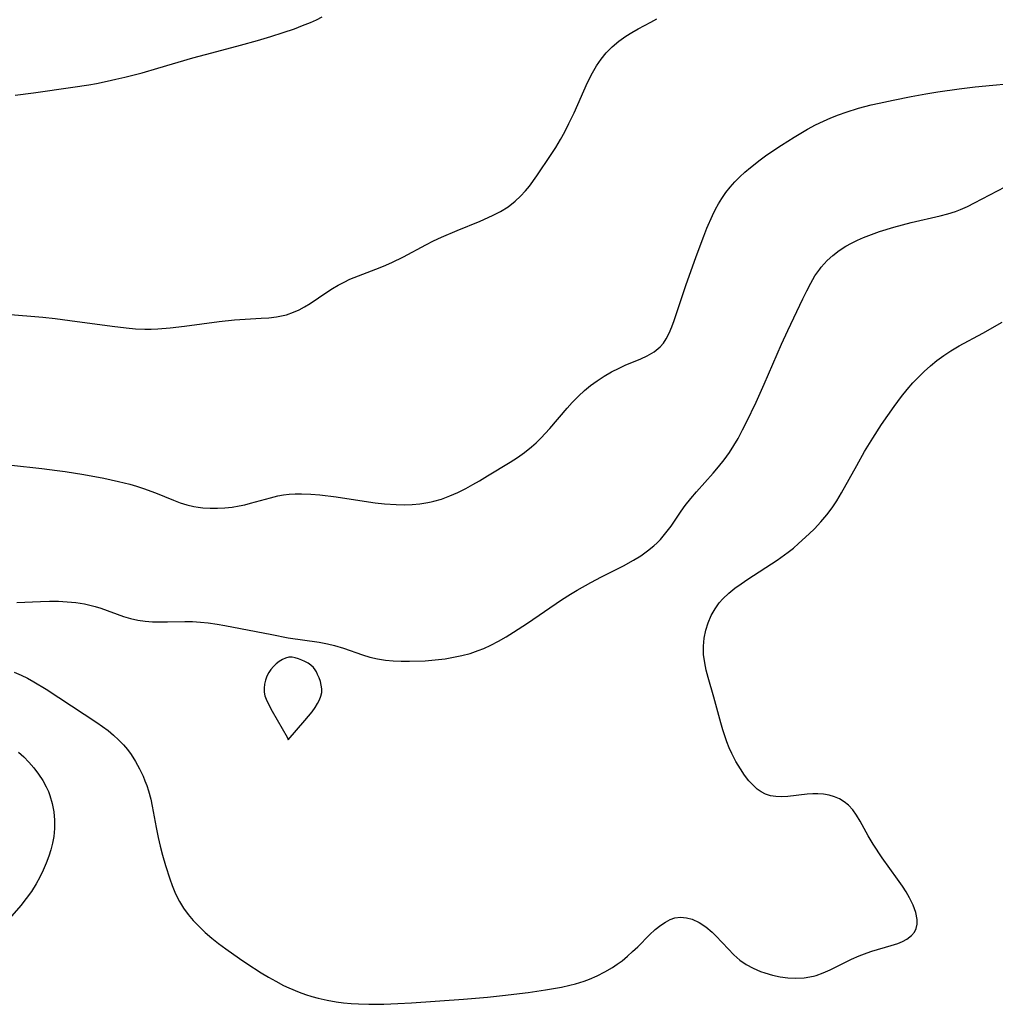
# Model space of a CAD drawing. Header units: inches. Extents: x 1073367 to 1082519, y 1569854 to 1574957.
# Tile 544 of 565: x 1080722 to 1080926, y 1573609 to 1573814. Entities that reach past the tile are written whole.
import ezdxf

# ---------------------------------------------------------------- set-up
doc = ezdxf.new("R2010")
doc.units = ezdxf.units.IN
doc.header["$MEASUREMENT"] = 0
doc.layers.add('CGG_CurvaNivelLidar_v1', color=7, linetype='Continuous', lineweight=30, true_color=0x008008)

msp = doc.modelspace()

# ---------------------------------------------------------------- linework, layer by layer
at = {"layer": 'CGG_CurvaNivelLidar_v1'}
for points in [[(1080719.7122, 1573752.7353, 79.5), (1080727.252, 1573752.1137, 79.5), (1080729.8225, 1573751.8568, 79.5), (1080732.942, 1573751.4701, 79.5), (1080741.7286, 1573750.2502, 79.5), (1080744.6666, 1573749.8852, 79.5), (1080746.5986, 1573749.7118, 79.5), (1080748.5313, 1573749.6242, 79.5), (1080749.8863, 1573749.6285, 79.5), (1080751.2414, 1573749.6829, 79.5), (1080753.8607, 1573749.905, 79.5), (1080756.8349, 1573750.2709, 79.5), (1080764.0914, 1573751.2482, 79.5), (1080767.2429, 1573751.5833, 79.5), (1080769.4963, 1573751.7485, 79.5), (1080772.8039, 1573751.9055, 79.5), (1080774.4306, 1573752.0198, 79.5), (1080776.0313, 1573752.214, 79.5), (1080777.0706, 1573752.4077, 79.5), (1080778.0916, 1573752.6636, 79.5), (1080779.5789, 1573753.1745, 79.5), (1080780.7551, 1573753.7017, 79.5), (1080781.8961, 1573754.3129, 79.5), (1080783.062, 1573755.0279, 79.5), (1080786.5269, 1573757.3421, 79.5), (1080787.7167, 1573758.0926, 79.5), (1080788.9318, 1573758.8078, 79.5), (1080790.1243, 1573759.4492, 79.5), (1080791.344, 1573760.0397, 79.5), (1080793.1153, 1573760.788, 79.5), (1080796.735, 1573762.1576, 79.5), (1080798.3405, 1573762.7953, 79.5), (1080800.1161, 1573763.5675, 79.5), (1080802.5557, 1573764.7637, 79.5), (1080807.1904, 1573767.2199, 79.5), (1080808.8153, 1573768.0428, 79.5), (1080810.4917, 1573768.8369, 79.5), (1080813.7039, 1573770.225, 79.5), (1080818.5548, 1573772.1994, 79.5), (1080821.1446, 1573773.3497, 79.5), (1080822.7722, 1573774.1998, 79.5), (1080824.349, 1573775.1904, 79.5), (1080825.8192, 1573776.3182, 79.5), (1080826.9475, 1573777.3655, 79.5), (1080827.9968, 1573778.5002, 79.5), (1080828.8221, 1573779.5073, 79.5), (1080830.3698, 1573781.628, 79.5), (1080833.3773, 1573786.0884, 79.5), (1080834.3251, 1573787.5736, 79.5), (1080835.2877, 1573789.1934, 79.5), (1080836.2016, 1573790.8465, 79.5), (1080837.0699, 1573792.527, 79.5), (1080838.1343, 1573794.7628, 79.5), (1080840.9429, 1573801.1394, 79.5), (1080841.9517, 1573803.1466, 79.5), (1080842.812, 1573804.6074, 79.5), (1080843.7653, 1573805.9933, 79.5), (1080844.8223, 1573807.2882, 79.5), (1080846.0955, 1573808.5721, 79.5), (1080847.4822, 1573809.7382, 79.5), (1080848.9623, 1573810.7933, 79.5), (1080850.1883, 1573811.5512, 79.5), (1080851.4886, 1573812.2761, 79.5), (1080854.1248, 1573813.6677, 79.5), (1080855.4228, 1573814.3937, 79.5)], [(1080721.5269, 1573798.4756, 80), (1080725.3487, 1573798.938, 80), (1080733.5616, 1573800.1261, 80), (1080736.8919, 1573800.6533, 80), (1080738.4451, 1573800.9294, 80), (1080740.6894, 1573801.37, 80), (1080742.5342, 1573801.7713, 80), (1080744.3717, 1573802.2022, 80), (1080748.0267, 1573803.1414, 80), (1080751.2944, 1573804.0736, 80), (1080758.6, 1573806.2478, 80), (1080762.5427, 1573807.32, 80), (1080768.5249, 1573808.885, 80), (1080772.0701, 1573809.8853, 80), (1080774.8815, 1573810.7174, 80), (1080777.4326, 1573811.5197, 80), (1080779.7963, 1573812.3288, 80), (1080781.4929, 1573812.9672, 80), (1080783.1644, 1573813.6568, 80), (1080784.3854, 1573814.2067, 80), (1080785.5865, 1573814.7917, 80)], [(1080720.7122, 1573721.2624, 79), (1080727.0701, 1573720.5772, 79), (1080730.2335, 1573720.1818, 79), (1080731.961, 1573719.9344, 79), (1080735.8179, 1573719.3168, 79), (1080740.028, 1573718.5462, 79), (1080743.0849, 1573717.8711, 79), (1080745.4143, 1573717.2715, 79), (1080746.8489, 1573716.856, 79), (1080748.2668, 1573716.4016, 79), (1080750.8217, 1573715.4555, 79), (1080754.5225, 1573713.9371, 79), (1080755.932, 1573713.4257, 79), (1080757.3587, 1573712.9894, 79), (1080758.7587, 1573712.6591, 79), (1080759.7139, 1573712.4948, 79), (1080760.6759, 1573712.377, 79), (1080762.1936, 1573712.2798, 79), (1080763.718, 1573712.2776, 79), (1080765.2433, 1573712.3604, 79), (1080766.7642, 1573712.5229, 79), (1080768.2699, 1573712.7654, 79), (1080769.443, 1573713.0173, 79), (1080770.6041, 1573713.31, 79), (1080774.772, 1573714.4725, 79), (1080776.2909, 1573714.83, 79), (1080777.4644, 1573715.0433, 79), (1080778.6481, 1573715.1959, 79), (1080779.9635, 1573715.2897, 79), (1080781.2869, 1573715.3114, 79), (1080783.1938, 1573715.2354, 79), (1080785.1096, 1573715.0659, 79), (1080788.5159, 1573714.6332, 79), (1080795.2002, 1573713.5809, 79), (1080796.5932, 1573713.3862, 79), (1080798.6011, 1573713.162, 79), (1080800.9977, 1573713.0212, 79), (1080802.6604, 1573713.0071, 79), (1080804.3159, 1573713.0664, 79), (1080805.9591, 1573713.2089, 79), (1080807.584, 1573713.4501, 79), (1080808.3311, 1573713.6014, 79), (1080808.8475, 1573713.7225, 79), (1080810.48, 1573714.1946, 79), (1080812.2004, 1573714.8363, 79), (1080813.8872, 1573715.5857, 79), (1080815.5473, 1573716.4139, 79), (1080816.9953, 1573717.1953, 79), (1080818.424, 1573718.0162, 79), (1080820.0511, 1573719.0045, 79), (1080824.7819, 1573721.8956, 79), (1080826.3077, 1573722.8741, 79), (1080827.7849, 1573723.9152, 79), (1080829.2158, 1573725.0716, 79), (1080830.1938, 1573725.9551, 79), (1080831.1757, 1573726.9121, 79), (1080833.0567, 1573728.9225, 79), (1080836.7103, 1573733.1833, 79), (1080837.7328, 1573734.3109, 79), (1080839.087, 1573735.693, 79), (1080840.3144, 1573736.8232, 79), (1080841.5938, 1573737.8844, 79), (1080842.9252, 1573738.8684, 79), (1080844.4212, 1573739.8365, 79), (1080845.9619, 1573740.715, 79), (1080847.5304, 1573741.5131, 79), (1080848.8039, 1573742.1003, 79), (1080852.0602, 1573743.4714, 79), (1080853.391, 1573744.0923, 79), (1080854.8431, 1573744.9318, 79), (1080856.1044, 1573745.9543, 79), (1080856.7767, 1573746.7265, 79), (1080857.3578, 1573747.5877, 79), (1080857.9916, 1573748.7954, 79), (1080858.5361, 1573750.0953, 79), (1080859.0255, 1573751.4633, 79), (1080861.4339, 1573758.7174, 79), (1080863.594, 1573764.7785, 79), (1080865.1826, 1573769.0541, 79), (1080865.8501, 1573770.7462, 79), (1080866.9907, 1573773.3566, 79), (1080867.6361, 1573774.6511, 79), (1080868.285, 1573775.8103, 79), (1080868.9881, 1573776.9342, 79), (1080869.823, 1573778.1271, 79), (1080870.7201, 1573779.2731, 79), (1080871.6786, 1573780.3689, 79), (1080872.7089, 1573781.4221, 79), (1080873.7924, 1573782.4271, 79), (1080874.9199, 1573783.3907, 79), (1080876.9835, 1573784.9947, 79), (1080878.389, 1573786.0019, 79), (1080881.4378, 1573788.0483, 79), (1080884.0806, 1573789.715, 79), (1080886.8463, 1573791.3447, 79), (1080888.536, 1573792.2586, 79), (1080890.1793, 1573793.0666, 79), (1080891.7203, 1573793.7383, 79), (1080893.2879, 1573794.3493, 79), (1080894.877, 1573794.909, 79), (1080897.4837, 1573795.7196, 79), (1080900.1349, 1573796.4263, 79), (1080901.7906, 1573796.8185, 79), (1080904.7383, 1573797.4543, 79), (1080908.491, 1573798.213, 79), (1080911.5153, 1573798.7484, 79), (1080914.0308, 1573799.1448, 79), (1080918.4826, 1573799.772, 79), (1080921.8503, 1573800.1896, 79), (1080925.4998, 1573800.5754, 79), (1080928.4947, 1573800.8315, 79)], [(1080721.8788, 1573692.5901, 78.5), (1080726.8007, 1573692.8308, 78.5), (1080728.6537, 1573692.8827, 78.5), (1080730.5117, 1573692.8656, 78.5), (1080732.3581, 1573692.7731, 78.5), (1080734.186, 1573692.596, 78.5), (1080735.9869, 1573692.319, 78.5), (1080738.1681, 1573691.8024, 78.5), (1080739.3944, 1573691.4135, 78.5), (1080744.1105, 1573689.718, 78.5), (1080745.603, 1573689.2903, 78.5), (1080747.1202, 1573688.9534, 78.5), (1080748.6577, 1573688.717, 78.5), (1080750.1814, 1573688.5888, 78.5), (1080751.7166, 1573688.5407, 78.5), (1080753.2592, 1573688.5459, 78.5), (1080756.924, 1573688.6317, 78.5), (1080758.514, 1573688.6167, 78.5), (1080760.1513, 1573688.5177, 78.5), (1080761.7918, 1573688.3444, 78.5), (1080763.6345, 1573688.0852, 78.5), (1080765.2611, 1573687.8167, 78.5), (1080768.52, 1573687.2143, 78.5), (1080775.0825, 1573685.8977, 78.5), (1080778.5044, 1573685.256, 78.5), (1080784.9257, 1573684.325, 78.5), (1080786.6863, 1573683.9995, 78.5), (1080788.1729, 1573683.641, 78.5), (1080790.0098, 1573683.088, 78.5), (1080793.9964, 1573681.6592, 78.5), (1080795.5063, 1573681.1892, 78.5), (1080797.1158, 1573680.8236, 78.5), (1080798.7624, 1573680.5722, 78.5), (1080800.386, 1573680.4179, 78.5), (1080802.0286, 1573680.3397, 78.5), (1080803.8159, 1573680.3303, 78.5), (1080807.0607, 1573680.4559, 78.5), (1080809.8704, 1573680.7006, 78.5), (1080811.2268, 1573680.8764, 78.5), (1080812.9802, 1573681.1707, 78.5), (1080814.7139, 1573681.5419, 78.5), (1080816.4209, 1573681.9969, 78.5), (1080818.1452, 1573682.5717, 78.5), (1080819.2732, 1573683.0304, 78.5), (1080820.7518, 1573683.7231, 78.5), (1080822.3592, 1573684.5653, 78.5), (1080823.9461, 1573685.467, 78.5), (1080825.5165, 1573686.4131, 78.5), (1080828.4256, 1573688.2799, 78.5), (1080835.4914, 1573693.1436, 78.5), (1080837.3694, 1573694.3603, 78.5), (1080838.7715, 1573695.1995, 78.5), (1080841.6545, 1573696.8048, 78.5), (1080843.8705, 1573697.9625, 78.5), (1080848.4126, 1573700.2664, 78.5), (1080850.5354, 1573701.4505, 78.5), (1080852.0304, 1573702.3679, 78.5), (1080853.4611, 1573703.3516, 78.5), (1080854.8027, 1573704.4293, 78.5), (1080855.4955, 1573705.0748, 78.5), (1080856.1527, 1573705.7561, 78.5), (1080857.3009, 1573707.1223, 78.5), (1080858.3681, 1573708.5673, 78.5), (1080860.4924, 1573711.6554, 78.5), (1080861.3271, 1573712.8122, 78.5), (1080862.4797, 1573714.2766, 78.5), (1080863.6922, 1573715.7048, 78.5), (1080867.1829, 1573719.6248, 78.5), (1080868.2795, 1573720.9016, 78.5), (1080869.4745, 1573722.3897, 78.5), (1080870.5703, 1573723.9155, 78.5), (1080871.4934, 1573725.3647, 78.5), (1080872.3561, 1573726.8568, 78.5), (1080873.3091, 1573728.643, 78.5), (1080874.101, 1573730.218, 78.5), (1080876.1058, 1573734.3879, 78.5), (1080877.8323, 1573738.1462, 78.5), (1080881.4403, 1573746.4966, 78.5), (1080882.7426, 1573749.3928, 78.5), (1080885.8973, 1573755.9817, 78.5), (1080886.6897, 1573757.6109, 78.5), (1080887.5125, 1573759.204, 78.5), (1080888.3976, 1573760.7376, 78.5), (1080889.3825, 1573762.1834, 78.5), (1080889.685, 1573762.5717, 78.5), (1080890.9344, 1573763.9436, 78.5), (1080892.1568, 1573765.0382, 78.5), (1080893.4737, 1573766.0351, 78.5), (1080894.8728, 1573766.9361, 78.5), (1080896.0551, 1573767.5925, 78.5), (1080897.2769, 1573768.1938, 78.5), (1080898.5307, 1573768.7481, 78.5), (1080900.1785, 1573769.4006, 78.5), (1080901.8587, 1573769.9962, 78.5), (1080904.8332, 1573770.9189, 78.5), (1080908.4444, 1573771.8753, 78.5), (1080914.5353, 1573773.2831, 78.5), (1080916.1432, 1573773.7173, 78.5), (1080917.7221, 1573774.2211, 78.5), (1080918.7846, 1573774.6214, 78.5), (1080920.2492, 1573775.2617, 78.5), (1080921.6877, 1573775.9676, 78.5), (1080929.7128, 1573780.1773, 78.5)], [(1080721.307, 1573678.0631, 78), (1080722.765, 1573677.4472, 78), (1080724.094, 1573676.787, 78), (1080725.4017, 1573676.0621, 78), (1080727.9799, 1573674.488, 78), (1080738.5574, 1573667.5736, 78), (1080739.7491, 1573666.7372, 78), (1080740.9064, 1573665.8672, 78), (1080742.0315, 1573664.9417, 78), (1080743.1005, 1573663.9643, 78), (1080744.1017, 1573662.9274, 78), (1080744.9353, 1573661.937, 78), (1080745.7041, 1573660.8959, 78), (1080746.6287, 1573659.4422, 78), (1080747.4557, 1573657.9241, 78), (1080748.1955, 1573656.3554, 78), (1080748.5916, 1573655.4116, 78), (1080748.9547, 1573654.4529, 78), (1080749.3293, 1573653.3207, 78), (1080749.8022, 1573651.5704, 78), (1080750.1242, 1573650.1045, 78), (1080750.944, 1573645.6429, 78), (1080751.3519, 1573643.5865, 78), (1080751.7726, 1573641.7378, 78), (1080752.239, 1573639.9044, 78), (1080752.854, 1573637.738, 78), (1080753.7782, 1573634.9321, 78), (1080754.2816, 1573633.5626, 78), (1080754.9789, 1573631.8415, 78), (1080755.7891, 1573630.1946, 78), (1080756.6454, 1573628.8223, 78), (1080757.6178, 1573627.5165, 78), (1080758.6796, 1573626.2633, 78), (1080759.9678, 1573624.8994, 78), (1080761.1577, 1573623.77, 78), (1080762.5346, 1573622.5939, 78), (1080763.968, 1573621.4664, 78), (1080765.4385, 1573620.3693, 78), (1080768.3493, 1573618.297, 78), (1080769.8369, 1573617.2874, 78), (1080772.8387, 1573615.3527, 78), (1080774.3531, 1573614.437, 78), (1080775.8868, 1573613.5637, 78), (1080777.5269, 1573612.7076, 78), (1080778.6341, 1573612.1867, 78), (1080780.7663, 1573611.3085, 78), (1080782.0658, 1573610.8383, 78), (1080783.3793, 1573610.4118, 78), (1080784.7074, 1573610.0351, 78), (1080786.5963, 1573609.6003, 78), (1080788.5092, 1573609.2695, 78), (1080790.0431, 1573609.0766, 78), (1080791.5859, 1573608.936, 78), (1080793.1353, 1573608.8391, 78), (1080795.3176, 1573608.766, 78), (1080798.445, 1573608.7772, 78), (1080801.3656, 1573608.9023, 78), (1080804.2222, 1573609.0856, 78), (1080815.0459, 1573609.8557, 78), (1080820.0887, 1573610.2634, 78), (1080823.1872, 1573610.5878, 78), (1080828.5775, 1573611.2552, 78), (1080832.1375, 1573611.7572, 78), (1080833.8449, 1573612.0345, 78), (1080835.5388, 1573612.3517, 78), (1080837.2137, 1573612.7259, 78), (1080838.3989, 1573613.0404, 78), (1080840.2382, 1573613.624, 78), (1080841.3273, 1573614.0243, 78), (1080842.9804, 1573614.7211, 78), (1080844.5831, 1573615.5157, 78), (1080846.1224, 1573616.4185, 78), (1080847.1481, 1573617.1159, 78), (1080848.1388, 1573617.8635, 78), (1080849.2681, 1573618.7987, 78), (1080850.3563, 1573619.7764, 78), (1080851.4054, 1573620.7832, 78), (1080853.8912, 1573623.2781, 78), (1080855.0531, 1573624.3468, 78), (1080856.2344, 1573625.2975, 78), (1080857.1866, 1573625.9369, 78), (1080858.1594, 1573626.4438, 78), (1080859.1598, 1573626.7825, 78), (1080860.3547, 1573626.9272, 78), (1080861.5709, 1573626.825, 78), (1080862.7834, 1573626.4988, 78), (1080864.2238, 1573625.8284, 78), (1080865.6148, 1573624.9199, 78), (1080866.9468, 1573623.8311, 78), (1080867.6656, 1573623.1552, 78), (1080869.1335, 1573621.5953, 78), (1080870.2713, 1573620.3275, 78), (1080871.445, 1573619.1013, 78), (1080872.7072, 1573617.9862, 78), (1080874.0534, 1573617.0652, 78), (1080875.5033, 1573616.2873, 78), (1080877.0289, 1573615.6291, 78), (1080877.916, 1573615.3053, 78), (1080879.5196, 1573614.8316, 78), (1080881.1253, 1573614.4973, 78), (1080882.7512, 1573614.2889, 78), (1080884.3828, 1573614.2138, 78), (1080886.1244, 1573614.2989, 78), (1080888.1054, 1573614.6439, 78), (1080888.6519, 1573614.7953, 78), (1080890.1208, 1573615.3189, 78), (1080891.5651, 1573615.9599, 78), (1080896.0274, 1573618.1669, 78), (1080897.6338, 1573618.8845, 78), (1080899.2592, 1573619.5225, 78), (1080900.2619, 1573619.8638, 78), (1080904.3108, 1573621.0224, 78), (1080905.7249, 1573621.4819, 78), (1080906.6979, 1573621.883, 78), (1080907.5786, 1573622.3548, 78), (1080908.5762, 1573623.1257, 78), (1080909.1435, 1573623.7992, 78), (1080909.5372, 1573624.5568, 78), (1080909.7473, 1573625.4761, 78), (1080909.7502, 1573626.468, 78), (1080909.4652, 1573627.9364, 78), (1080908.911, 1573629.459, 78), (1080908.1422, 1573630.9978, 78), (1080907.4206, 1573632.2007, 78), (1080906.6521, 1573633.3935, 78), (1080905.6168, 1573634.8981, 78), (1080902.4335, 1573639.3481, 78), (1080900.5348, 1573642.1955, 78), (1080899.4977, 1573643.9074, 78), (1080897.8268, 1573646.9517, 78), (1080897.0937, 1573648.1972, 78), (1080896.2964, 1573649.3407, 78), (1080895.3868, 1573650.3396, 78), (1080894.5018, 1573651.0406, 78), (1080893.5203, 1573651.6125, 78), (1080892.4608, 1573652.0602, 78), (1080891.3575, 1573652.3823, 78), (1080890.2098, 1573652.5939, 78), (1080889.0321, 1573652.7005, 78), (1080887.9475, 1573652.7078, 78), (1080886.7547, 1573652.6316, 78), (1080882.712, 1573652.1449, 78), (1080881.405, 1573652.0632, 78), (1080880.2303, 1573652.0973, 78), (1080879.1018, 1573652.2778, 78), (1080878.0944, 1573652.612, 78), (1080877.1526, 1573653.1038, 78), (1080876.3604, 1573653.6776, 78), (1080875.6148, 1573654.3518, 78), (1080874.6326, 1573655.4171, 78), (1080873.705, 1573656.6034, 78), (1080872.8334, 1573657.8873, 78), (1080871.9155, 1573659.4426, 78), (1080871.0764, 1573661.0792, 78), (1080870.523, 1573662.3032, 78), (1080870.0208, 1573663.5587, 78), (1080869.1889, 1573666.0487, 78), (1080868.7557, 1573667.5163, 78), (1080867.2859, 1573672.8791, 78), (1080866.1186, 1573676.9672, 78), (1080865.7222, 1573678.5037, 78), (1080865.4002, 1573680.0365, 78), (1080865.1683, 1573681.7734, 78), (1080865.1166, 1573683.4992, 78), (1080865.2726, 1573685.1731, 78), (1080865.6173, 1573686.8143, 78), (1080866.115, 1573688.3654, 78), (1080866.7608, 1573689.8593, 78), (1080867.5527, 1573691.279, 78), (1080868.4406, 1573692.5283, 78), (1080869.1981, 1573693.391, 78), (1080870.4163, 1573694.5458, 78), (1080871.6706, 1573695.5619, 78), (1080872.996, 1573696.5268, 78), (1080874.3697, 1573697.4587, 78), (1080880.5241, 1573701.4463, 78), (1080882.7951, 1573703.084, 78), (1080883.8897, 1573703.9516, 78), (1080884.9969, 1573704.8933, 78), (1080887.1879, 1573706.9211, 78), (1080888.2723, 1573708.0022, 78), (1080889.6193, 1573709.4376, 78), (1080890.8925, 1573710.9324, 78), (1080891.9767, 1573712.3628, 78), (1080892.9824, 1573713.8506, 78), (1080893.9638, 1573715.4734, 78), (1080897.1152, 1573721.1968, 78), (1080898.7559, 1573724.0877, 78), (1080900.4925, 1573726.9253, 78), (1080902.3013, 1573729.7188, 78), (1080904.9038, 1573733.513, 78), (1080906.4515, 1573735.5955, 78), (1080907.6233, 1573737.0539, 78), (1080908.8513, 1573738.4572, 78), (1080910.0029, 1573739.6542, 78), (1080911.1987, 1573740.8039, 78), (1080912.5063, 1573741.9755, 78), (1080913.8614, 1573743.0873, 78), (1080915.2741, 1573744.1269, 78), (1080916.7374, 1573745.0941, 78), (1080918.4881, 1573746.1355, 78), (1080923.4421, 1573748.8354, 78), (1080927.4698, 1573751.0864, 78)], [(1080722.2327, 1573661.3917, 77.5), (1080723.3366, 1573660.3762, 77.5), (1080724.3834, 1573659.2992, 77.5), (1080725.4228, 1573658.0885, 77.5), (1080726.3799, 1573656.8187, 77.5), (1080727.2451, 1573655.4965, 77.5), (1080728.0021, 1573654.1248, 77.5), (1080728.4448, 1573653.1545, 77.5), (1080728.7565, 1573652.3267, 77.5), (1080729.2317, 1573650.6548, 77.5), (1080729.5456, 1573648.9372, 77.5), (1080729.709, 1573647.1928, 77.5), (1080729.7197, 1573645.4378, 77.5), (1080729.5767, 1573643.7842, 77.5), (1080729.3226, 1573642.3667, 77.5), (1080728.9734, 1573641.0101, 77.5), (1080728.5452, 1573639.6659, 77.5), (1080727.9972, 1573638.1838, 77.5), (1080727.3765, 1573636.7223, 77.5), (1080726.6772, 1573635.2903, 77.5), (1080725.8884, 1573633.8881, 77.5), (1080724.8972, 1573632.3381, 77.5), (1080723.824, 1573630.8366, 77.5), (1080722.6808, 1573629.384, 77.5), (1080718.8545, 1573624.9978, 77.5)]]:
    msp.add_polyline3d(points, dxfattribs=at)
msp.add_polyline3d([(1080778.5, 1573663.9691, 78.5), (1080781.959, 1573667.9752, 78.5), (1080783.4457, 1573669.8251, 78.5), (1080784.1014, 1573670.7241, 78.5), (1080784.6141, 1573671.5256, 78.5), (1080785.0117, 1573672.285, 78.5), (1080785.3108, 1573673.0553, 78.5), (1080785.4775, 1573673.839, 78.5), (1080785.4881, 1573674.6025, 78.5), (1080785.3801, 1573675.3715, 78.5), (1080785.185, 1573676.1366, 78.5), (1080784.9249, 1573676.8876, 78.5), (1080784.6146, 1573677.6126, 78.5), (1080784.3606, 1573678.1144, 78.5), (1080784.0728, 1573678.5852, 78.5), (1080783.738, 1573679.014, 78.5), (1080783.2127, 1573679.502, 78.5), (1080782.6121, 1573679.9199, 78.5), (1080781.9628, 1573680.2862, 78.5), (1080781.3079, 1573680.6008, 78.5), (1080780.6384, 1573680.8669, 78.5), (1080779.9628, 1573681.0675, 78.5), (1080779.2887, 1573681.1797, 78.5), (1080778.6236, 1573681.1739, 78.5), (1080777.9293, 1573681.0108, 78.5), (1080777.2561, 1573680.7113, 78.5), (1080776.6074, 1573680.3067, 78.5), (1080775.9891, 1573679.8198, 78.5), (1080775.4099, 1573679.2661, 78.5), (1080774.8829, 1573678.6544, 78.5), (1080774.4261, 1573677.9879, 78.5), (1080774.0362, 1573677.2203, 78.5), (1080773.7433, 1573676.4099, 78.5), (1080773.5463, 1573675.5741, 78.5), (1080773.4543, 1573674.7278, 78.5), (1080773.4874, 1573673.8841, 78.5), (1080773.6339, 1573673.1609, 78.5), (1080773.8713, 1573672.4464, 78.5), (1080774.2021, 1573671.6902, 78.5), (1080775.1332, 1573669.9251, 78.5), (1080778.2294, 1573664.5031, 78.5)], close=True, dxfattribs=at)

doc.saveas('drawing.dxf')
